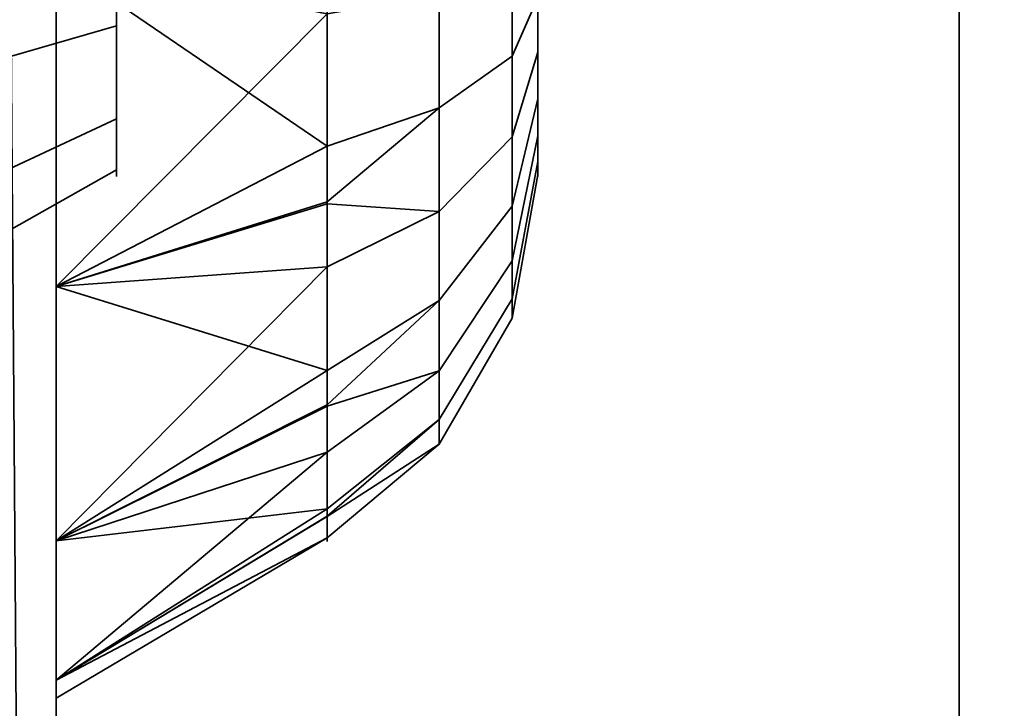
# Model space of a CAD drawing. Header units: millimetres. Extents: x -508 to 6708, y -110 to 248.
# Tile 1051 of 1056: x 2585.44 to 2587.08, y -8.98 to -7.84. Entities that reach past the tile are written whole.
import ezdxf

# ---------------------------------------------------------------- set-up
doc = ezdxf.new("R2010")
doc.units = ezdxf.units.MM
doc.layers.add('151', color=7, linetype='Continuous', true_color=0xffffff)

# ---------------------------------------------------------------- blocks, each defined once
blk = doc.blocks.new('UG_SURFACE_305')
at = {"layer": '151', "color": 252, "linetype": 'Continuous', "lineweight": 35}
for points in [[(2585.5, 61.62, 2021.75), (2585.5, 61.62, -7.75), (2585.5, -22.22, -7.75), (2585.5, -22.22, 2021.75)], [(2586.9999, -22.22, 2020.2501), (2586.9999, 61.62, 2020.2501), (2585.5, 61.62, 2021.75), (2585.5, -22.22, 2021.75)], [(2585.5, -22.22, -7.75), (2585.5, 61.62, -7.75), (2586.9999, 61.62, -7.75), (2586.9999, -22.22, -7.75)], [(2586.9999, 61.62, 2020.2501), (2586.9999, -22.22, 2020.2501), (2586.9999, -22.22, -7.75), (2586.9999, 61.62, -7.75)]]:
    blk.add_3dface(points, dxfattribs=at)
blk = doc.blocks.new('UG_SURFACE_306')
at = {"layer": '151', "color": 252, "linetype": 'Continuous', "lineweight": 35}
for points in [[(2585.5, 61.62, 2021.75), (2585.5, 61.62, -7.75), (2585.5, -22.22, -7.75), (2585.5, -22.22, 2021.75)], [(2586.9999, -22.22, 2020.2501), (2586.9999, 61.62, 2020.2501), (2585.5, 61.62, 2021.75), (2585.5, -22.22, 2021.75)], [(2585.5, -22.22, -7.75), (2585.5, 61.62, -7.75), (2586.9999, 61.62, -7.75), (2586.9999, -22.22, -7.75)], [(2586.9999, 61.62, 2020.2501), (2586.9999, -22.22, 2020.2501), (2586.9999, -22.22, -7.75), (2586.9999, 61.62, -7.75)]]:
    blk.add_3dface(points, dxfattribs=at)
blk = doc.blocks.new('UG_SURFACE_307')
at = {"layer": '151', "color": 252, "linetype": 'Continuous', "lineweight": 35}
for points in [[(2585.5, -22.22, 2021.75), (3414.5, -22.22, 2021.75), (3414.5, 61.62, 2021.75), (2585.5, 61.62, 2021.75)], [(2585.5, -22.22, 2021.75), (2585.5, 61.62, 2021.75), (2586.9999, 61.62, 2020.2501), (2586.9999, -22.22, 2020.2501)], [(2586.9999, -22.22, 2020.2501), (2586.9999, 61.62, 2020.2501), (3413.0001, 61.62, 2020.2501), (3413.0001, -22.22, 2020.2501)], [(2532.0001, -5.3, 2075.2499), (2532.0001, -22.22, 2075.2499), (3467.9999, -22.22, 2075.2499), (3467.9999, -5.3, 2075.2499)], [(2533.5, -5.3, 2073.75), (3466.5, -5.3, 2073.75), (3466.5, -22.22, 2073.75), (2533.5, -22.22, 2073.75)]]:
    blk.add_3dface(points, dxfattribs=at)
blk = doc.blocks.new('UG_SURFACE_318')
at = {"layer": '151', "color": 252, "linetype": 'Continuous', "lineweight": 35}
for points in [[(2584.8, -18.0201, 979.25), (2584.8, 2.4, 979.25), (2585.5, 2.4, 979.25), (2585.5, -18.0201, 979.25)], [(2585.5, -7.1779, 982.9508), (2585.5, -7.7428, 982.8914), (2585.5, -18.0201, 979.25), (2585.5, 2.4, 979.25)], [(2585.3548, 1.6119, 1163.3717), (2585.5, 2.341, 1163.6859), (2585.5, -18.0201, 1171.3412)], [(2585.5, -18.0201, 997.1588), (2585.5, 2.341, 1004.814), (2585.3548, 1.6119, 1005.1283)], [(2585.5, -18.0201, 1171.3412), (2585.5, 2.341, 1163.6859), (2585.5, 1, 1164.25)], [(2585.5, -5.283, 993.933), (2585.5, -4.7428, 994.1086), (2585.5, 2.341, 1004.814), (2585.5, -18.0201, 997.1588)], [(2585.5, -18.0201, 1171.3412), (2585.3863, -18.2146, 1170.8238), (2585.3548, 1.6119, 1163.3717)], [(2585.3548, 1.6119, 1005.1283), (2585.3863, -18.2146, 997.6762), (2585.5, -18.0201, 997.1588)], [(2585.5, -18.0201, 1189.25), (2585.5, 1, 1164.25), (2585.5, -5.7051, 1174.947)], [(2585.5, 1, 1164.25), (2585.5, -18.0201, 1189.25), (2585.5, -18.0201, 1171.3412)], [(2585.5, -18.0201, 1189.25), (2585.5, -1, 1189.25), (2584.8, -1, 1189.25), (2584.8, -18.0201, 1189.25)], [(2585.5, -1, 1189.25), (2585.5, -18.0201, 1189.25), (2585.5, -7.7428, 1185.6085), (2585.5, -7.1779, 1185.5491)], [(2585.5, -8.7051, 985.0529), (2585.5, -3.686, 991.7349), (2585.5, -4.1779, 991.4508)], [(2585.5, -3.686, 991.7349), (2585.5, -8.7051, 985.0529), (2585.5, -8.283, 985.433)], [(2585.5, -8.283, 985.433), (2585.5, -7.7428, 985.6085), (2585.5, -3.686, 991.7349)], [(2585.5, -4.1779, 991.4508), (2585.5, -4.7428, 991.3915), (2585.5, -8.7051, 985.0529)], [(2585.5, -8.7051, 985.0529), (2585.5, -4.7428, 991.3915), (2585.5, -5.283, 991.567)], [(2585.5, -7.7428, 1182.8915), (2585.5, -8.283, 1183.067), (2585.5, -5.283, 1176.9331)], [(2585.5, -5.7051, 1176.5529), (2585.5, -5.283, 1176.9331), (2585.5, -8.283, 1183.067)], [(2585.5, -18.0201, 997.1588), (2585.5, -5.7051, 993.5529), (2585.5, -5.283, 993.933)], [(2585.5, -8.7051, 985.0529), (2585.5, -5.283, 991.567), (2585.5, -5.7051, 991.9471), (2585.5, -18.0201, 979.25)], [(2585.5, -18.0201, 1189.25), (2585.5, -5.7051, 1174.947), (2585.5, -5.9362, 1175.4659)], [(2585.5, -5.9362, 1176.034), (2585.5, -5.7051, 1176.5529), (2585.5, -8.283, 1183.067)], [(2585.5, -18.0201, 979.25), (2585.5, -5.7051, 991.9471), (2585.5, -5.9362, 992.466)], [(2585.5, -5.9362, 993.034), (2585.5, -5.7051, 993.5529), (2585.5, -18.0201, 997.1588)], [(2585.5, -8.283, 1183.067), (2585.5, -5.9362, 1175.4659), (2585.5, -5.966, 1175.75)], [(2585.5, -5.9362, 1175.4659), (2585.5, -8.283, 1183.067), (2585.5, -8.7051, 1183.4471), (2585.5, -18.0201, 1189.25)], [(2585.5, -5.966, 1175.75), (2585.5, -5.9362, 1176.034), (2585.5, -8.283, 1183.067)], [(2585.5, -18.0201, 997.1588), (2585.5, -18.0201, 979.25), (2585.5, -5.9362, 992.466), (2585.5, -5.966, 992.75)], [(2585.5, -5.966, 992.75), (2585.5, -5.9362, 993.034), (2585.5, -18.0201, 997.1588)], [(2585.5999, -7.85, 984.683), (2585.5999, -7.6523, 984.7473), (2585.5999, -7.4455, 984.7255), (2585.5999, -7.6, 984.25)], [(2585.5999, -7.85, 1184.683), (2585.5999, -7.6523, 1184.7472), (2585.5999, -7.4455, 1184.7255), (2585.5999, -7.6, 1184.25)], [(2585.5999, -7.6523, 983.7527), (2585.5999, -7.85, 983.817), (2585.5999, -8.0045, 983.9561), (2585.5999, -7.6, 984.25)], [(2585.5999, -8.0045, 983.9561), (2585.5999, -8.0891, 984.1461), (2585.5999, -8.0891, 984.354), (2585.5999, -7.6, 984.25)], [(2585.5999, -8.0891, 984.354), (2585.5999, -8.0045, 984.5439), (2585.5999, -7.85, 984.683), (2585.5999, -7.6, 984.25)], [(2585.5999, -7.6523, 1183.7528), (2585.5999, -7.85, 1183.817), (2585.5999, -8.0045, 1183.9561), (2585.5999, -7.6, 1184.25)], [(2585.5999, -8.0045, 1183.9561), (2585.5999, -8.0891, 1184.146), (2585.5999, -8.0891, 1184.3539), (2585.5999, -7.6, 1184.25)], [(2585.5999, -8.0891, 1184.3539), (2585.5999, -8.0045, 1184.5438), (2585.5999, -7.85, 1184.683), (2585.5999, -7.6, 1184.25)], [(2586.1363, -7.6, 1183.3), (2586.1363, -7.9864, 1183.3822), (2585.9499, -8.0499, 1183.2395), (2585.9499, -7.7119, 1183.1676)], [(2586.1363, -7.6, 983.3), (2586.1363, -7.9864, 983.3822), (2585.9499, -8.0499, 983.2394), (2585.9499, -7.7119, 983.1676)], [(2586.2577, -7.6, 1183.5105), (2586.2577, -7.9007, 1183.5746), (2586.1363, -7.9864, 1183.3822), (2586.1363, -7.6, 1183.3)], [(2586.2577, -7.6, 983.5106), (2586.2577, -7.9007, 983.5745), (2586.1363, -7.9864, 983.3822), (2586.1363, -7.6, 983.3)], [(2586.2999, -7.6, 1183.75), (2586.2999, -7.8034, 1183.7932), (2586.2577, -7.9007, 1183.5746), (2586.2577, -7.6, 1183.5105)], [(2586.2999, -7.6, 983.75), (2586.2999, -7.8034, 983.7932), (2586.2577, -7.9007, 983.5745), (2586.2577, -7.6, 983.5106)], [(2586.2999, -7.704, 1184.7391), (2586.2999, -7.8939, 1184.6545), (2586.2999, -8.033, 1184.5), (2586.2999, -7.6, 1184.25)], [(2586.2999, -8.033, 1184.5), (2586.2999, -8.0973, 1184.3022), (2586.2999, -8.0755, 1184.0955), (2586.2999, -7.6, 1184.25)], [(2586.2999, -8.0755, 1184.0955), (2586.2999, -7.9716, 1183.9154), (2586.2999, -7.8034, 1183.7932), (2586.2999, -7.6, 1184.25)], [(2586.2999, -7.704, 984.7391), (2586.2999, -7.8939, 984.6545), (2586.2999, -8.033, 984.5), (2586.2999, -7.6, 984.25)], [(2586.2999, -8.033, 984.5), (2586.2999, -8.0973, 984.3023), (2586.2999, -8.0755, 984.0955), (2586.2999, -7.6, 984.25)], [(2586.2999, -8.0755, 984.0955), (2586.2999, -7.9716, 983.9154), (2586.2999, -7.8034, 983.7932), (2586.2999, -7.6, 984.25)], [(2585.5999, -7.6523, 984.7473), (2585.5999, -7.85, 984.683), (2584.8, -8.0809, 985.083), (2584.8, -7.7005, 985.2066)], [(2585.5999, -7.85, 983.817), (2585.5999, -7.6523, 983.7527), (2584.8, -7.7005, 983.2934), (2584.8, -8.0809, 983.417)], [(2585.5999, -7.6523, 1184.7472), (2585.5999, -7.85, 1184.683), (2584.8, -8.0809, 1185.083), (2584.8, -7.7005, 1185.2067)], [(2585.5999, -7.85, 1183.817), (2585.5999, -7.6523, 1183.7528), (2584.8, -7.7005, 1183.2933), (2584.8, -8.0809, 1183.417)], [(2586.2999, -7.8939, 1184.6545), (2586.2999, -7.704, 1184.7391), (2586.2577, -7.7537, 1184.9732), (2586.2577, -8.0346, 1184.8482)], [(2586.2999, -7.8939, 984.6545), (2586.2999, -7.704, 984.7391), (2586.2577, -7.7537, 984.9733), (2586.2577, -8.0346, 984.8482)], [(2585.5, -7.7428, 1182.8915), (2585.9499, -7.7119, 1183.1676), (2585.9499, -8.0499, 1183.2395)], [(2585.5, -7.7428, 982.8914), (2585.9499, -7.7119, 983.1676), (2585.9499, -8.0499, 983.2394)], [(2585.5, -18.0201, 1189.25), (2585.5, -8.283, 1185.433), (2585.5, -7.7428, 1185.6085)], [(2585.5, -18.0201, 979.25), (2585.5, -7.7428, 982.8914), (2585.5, -8.283, 983.067)], [(2585.9499, -8.0499, 1183.2395), (2585.5, -8.283, 1183.067), (2585.5, -7.7428, 1182.8915)], [(2585.9499, -7.83, 1185.3321), (2585.5, -7.7428, 1185.6085), (2585.5, -8.283, 1185.433)], [(2585.9499, -8.0499, 983.2394), (2585.5, -8.283, 983.067), (2585.5, -7.7428, 982.8914)], [(2585.9499, -7.83, 985.3321), (2585.5, -7.7428, 985.6085), (2585.5, -8.283, 985.433)], [(2586.2577, -8.0346, 1184.8482), (2586.2577, -7.7537, 1184.9732), (2586.1363, -7.7975, 1185.1792), (2586.1363, -8.1584, 1185.0185)], [(2586.2577, -8.0346, 984.8482), (2586.2577, -7.7537, 984.9733), (2586.1363, -7.7975, 985.1792), (2586.1363, -8.1584, 985.0186)], [(2586.1363, -8.1584, 1185.0185), (2586.1363, -7.7975, 1185.1792), (2585.9499, -7.83, 1185.3321), (2585.9499, -8.1457, 1185.1915)], [(2586.1363, -8.1584, 985.0186), (2586.1363, -7.7975, 985.1792), (2585.9499, -7.83, 985.3321), (2585.9499, -8.1457, 985.1915)], [(2586.2999, -7.8034, 1183.7932), (2586.2999, -7.9716, 1183.9154), (2586.2577, -8.1495, 1183.7553), (2586.2577, -7.9007, 1183.5746)], [(2586.2999, -7.8034, 983.7932), (2586.2999, -7.9716, 983.9154), (2586.2577, -8.1495, 983.7552), (2586.2577, -7.9007, 983.5745)], [(2585.5, -8.283, 1185.433), (2585.9499, -8.1457, 1185.1915), (2585.9499, -7.83, 1185.3321)], [(2585.5, -8.283, 985.433), (2585.9499, -8.1457, 985.1915), (2585.9499, -7.83, 985.3321)], [(2585.5999, -7.85, 984.683), (2585.5999, -8.0045, 984.5439), (2584.8, -8.3782, 984.8154), (2584.8, -8.0809, 985.083)], [(2585.5999, -8.0045, 983.9561), (2585.5999, -7.85, 983.817), (2584.8, -8.0809, 983.417), (2584.8, -8.3782, 983.6846)], [(2585.5999, -7.85, 1184.683), (2585.5999, -8.0045, 1184.5438), (2584.8, -8.3782, 1184.8154), (2584.8, -8.0809, 1185.083)], [(2585.5999, -8.0045, 1183.9561), (2585.5999, -7.85, 1183.817), (2584.8, -8.0809, 1183.417), (2584.8, -8.3782, 1183.6846)], [(2586.2577, -7.9007, 1183.5746), (2586.2577, -8.1495, 1183.7553), (2586.1363, -8.306, 1183.6144), (2586.1363, -7.9864, 1183.3822)], [(2586.2577, -7.9007, 983.5745), (2586.2577, -8.1495, 983.7552), (2586.1363, -8.306, 983.6144), (2586.1363, -7.9864, 983.3822)], [(2586.2999, -8.033, 1184.5), (2586.2999, -7.8939, 1184.6545), (2586.2577, -8.0346, 1184.8482), (2586.2577, -8.2404, 1184.6197)], [(2586.2999, -8.033, 984.5), (2586.2999, -7.8939, 984.6545), (2586.2577, -8.0346, 984.8482), (2586.2577, -8.2404, 984.6197)], [(2586.2999, -7.9716, 1183.9154), (2586.2999, -8.0755, 1184.0955), (2586.2577, -8.3032, 1184.0215), (2586.2577, -8.1495, 1183.7553)], [(2586.2999, -7.9716, 983.9154), (2586.2999, -8.0755, 984.0955), (2586.2577, -8.3032, 984.0215), (2586.2577, -8.1495, 983.7552)], [(2586.1363, -7.9864, 1183.3822), (2586.1363, -8.306, 1183.6144), (2585.9499, -8.4221, 1183.5098), (2585.9499, -8.1425, 1183.3067)], [(2585.9499, -8.1425, 1183.3067), (2585.9499, -8.0499, 1183.2395), (2586.1363, -7.9864, 1183.3822)], [(2586.1363, -7.9864, 983.3822), (2586.1363, -8.306, 983.6144), (2585.9499, -8.4221, 983.5098), (2585.9499, -8.1425, 983.3066)], [(2585.9499, -8.1425, 983.3066), (2585.9499, -8.0499, 983.2394), (2586.1363, -7.9864, 983.3822)], [(2585.5999, -8.0045, 984.5439), (2585.5999, -8.0891, 984.354), (2584.8, -8.5409, 984.45), (2584.8, -8.3782, 984.8154)], [(2585.5999, -8.0891, 984.1461), (2585.5999, -8.0045, 983.9561), (2584.8, -8.3782, 983.6846), (2584.8, -8.5409, 984.05)], [(2585.5999, -8.0045, 1184.5438), (2585.5999, -8.0891, 1184.3539), (2584.8, -8.5409, 1184.45), (2584.8, -8.3782, 1184.8154)], [(2585.5999, -8.0891, 1184.146), (2585.5999, -8.0045, 1183.9561), (2584.8, -8.3782, 1183.6846), (2584.8, -8.5409, 1184.05)], [(2586.2577, -8.2404, 1184.6197), (2586.2577, -8.0346, 1184.8482), (2586.1363, -8.1584, 1185.0185), (2586.1363, -8.4227, 1184.7249)], [(2586.2577, -8.2404, 984.6197), (2586.2577, -8.0346, 984.8482), (2586.1363, -8.1584, 985.0186), (2586.1363, -8.4227, 984.725)], [(2586.2999, -8.0973, 1184.3022), (2586.2999, -8.033, 1184.5), (2586.2577, -8.2404, 1184.6197), (2586.2577, -8.3354, 1184.3272)], [(2586.2999, -8.0973, 984.3023), (2586.2999, -8.033, 984.5), (2586.2577, -8.2404, 984.6197), (2586.2577, -8.3354, 984.3273)], [(2585.9499, -8.0499, 1183.2395), (2585.9499, -8.1425, 1183.3067), (2585.5, -8.283, 1183.067)], [(2585.9499, -8.0499, 983.2394), (2585.9499, -8.1425, 983.3066), (2585.5, -8.283, 983.067)], [(2586.2999, -8.0755, 1184.0955), (2586.2999, -8.0973, 1184.3022), (2586.2577, -8.3354, 1184.3272), (2586.2577, -8.3032, 1184.0215)], [(2586.2999, -8.0755, 984.0955), (2586.2999, -8.0973, 984.3023), (2586.2577, -8.3354, 984.3273), (2586.2577, -8.3032, 984.0215)], [(2585.5999, -8.0891, 984.354), (2585.5999, -8.0891, 984.1461), (2584.8, -8.5409, 984.05), (2584.8, -8.5409, 984.45)], [(2585.5999, -8.0891, 1184.3539), (2585.5999, -8.0891, 1184.146), (2584.8, -8.5409, 1184.05), (2584.8, -8.5409, 1184.45)], [(2585.5, -8.283, 1183.067), (2585.9499, -8.1425, 1183.3067), (2585.9499, -8.4221, 1183.5098)], [(2585.5, -8.283, 983.067), (2585.9499, -8.1425, 983.3066), (2585.9499, -8.4221, 983.5098)], [(2585.9499, -8.2502, 1185.1449), (2585.9499, -8.1457, 1185.1915), (2585.5, -8.283, 1185.433)], [(2585.9499, -8.2502, 985.145), (2585.9499, -8.1457, 985.1915), (2585.5, -8.283, 985.433)], [(2585.9499, -8.1457, 1185.1915), (2585.9499, -8.2502, 1185.1449), (2586.1363, -8.1584, 1185.0185)], [(2585.9499, -8.1457, 985.1915), (2585.9499, -8.2502, 985.145), (2586.1363, -8.1584, 985.0186)], [(2586.1363, -8.4227, 1184.7249), (2586.1363, -8.1584, 1185.0185), (2585.9499, -8.2502, 1185.1449), (2585.9499, -8.4815, 1184.8881)], [(2586.1363, -8.4227, 984.725), (2586.1363, -8.1584, 985.0186), (2585.9499, -8.2502, 985.145), (2585.9499, -8.4815, 984.8881)], [(2586.2577, -8.1495, 1183.7553), (2586.2577, -8.3032, 1184.0215), (2586.1363, -8.5035, 1183.9565), (2586.1363, -8.306, 1183.6144)], [(2586.2577, -8.1495, 983.7552), (2586.2577, -8.3032, 984.0215), (2586.1363, -8.5035, 983.9565), (2586.1363, -8.306, 983.6144)], [(2586.2577, -8.3354, 1184.3272), (2586.2577, -8.2404, 1184.6197), (2586.1363, -8.4227, 1184.7249), (2586.1363, -8.5447, 1184.3493)], [(2586.2577, -8.3354, 984.3273), (2586.2577, -8.2404, 984.6197), (2586.1363, -8.4227, 984.725), (2586.1363, -8.5447, 984.3493)], [(2585.5, -8.7051, 1185.0529), (2585.9499, -8.4815, 1184.8881), (2585.9499, -8.2502, 1185.1449)], [(2585.9499, -8.2502, 1185.1449), (2585.5, -8.283, 1185.433), (2585.5, -8.7051, 1185.0529)], [(2585.5, -8.7051, 985.0529), (2585.9499, -8.4815, 984.8881), (2585.9499, -8.2502, 985.145)], [(2585.9499, -8.2502, 985.145), (2585.5, -8.283, 985.433), (2585.5, -8.7051, 985.0529)], [(2585.5, -8.7051, 1185.0529), (2585.5, -8.283, 1185.433), (2585.5, -18.0201, 1189.25)], [(2585.5, -8.283, 983.067), (2585.5, -8.7051, 983.4471), (2585.5, -18.0201, 979.25)], [(2585.9499, -8.4221, 1183.5098), (2585.5, -8.7051, 1183.4471), (2585.5, -8.283, 1183.067)], [(2585.9499, -8.4221, 983.5098), (2585.5, -8.7051, 983.4471), (2585.5, -8.283, 983.067)], [(2586.1363, -8.306, 1183.6144), (2586.1363, -8.5035, 1183.9565), (2585.9499, -8.6521, 1183.9081), (2585.9499, -8.4793, 1183.6089)], [(2585.9499, -8.4793, 1183.6089), (2585.9499, -8.4221, 1183.5098), (2586.1363, -8.306, 1183.6144)], [(2586.1363, -8.306, 983.6144), (2586.1363, -8.5035, 983.9565), (2585.9499, -8.6521, 983.9082), (2585.9499, -8.4793, 983.6088)], [(2585.9499, -8.4793, 983.6088), (2585.9499, -8.4221, 983.5098), (2586.1363, -8.306, 983.6144)], [(2586.2577, -8.3032, 1184.0215), (2586.2577, -8.3354, 1184.3272), (2586.1363, -8.5447, 1184.3493), (2586.1363, -8.5035, 1183.9565)], [(2586.2577, -8.3032, 984.0215), (2586.2577, -8.3354, 984.3273), (2586.1363, -8.5447, 984.3493), (2586.1363, -8.5035, 983.9565)], [(2585.9499, -8.4221, 1183.5098), (2585.9499, -8.4793, 1183.6089), (2585.5, -8.7051, 1183.4471)], [(2585.9499, -8.4221, 983.5098), (2585.9499, -8.4793, 983.6088), (2585.5, -8.7051, 983.4471)], [(2586.1363, -8.5447, 1184.3493), (2586.1363, -8.4227, 1184.7249), (2585.9499, -8.558, 1184.8031), (2585.9499, -8.6648, 1184.4743)], [(2585.9499, -8.4815, 1184.8881), (2585.9499, -8.558, 1184.8031), (2586.1363, -8.4227, 1184.7249)], [(2586.1363, -8.5447, 984.3493), (2586.1363, -8.4227, 984.725), (2585.9499, -8.558, 984.8031), (2585.9499, -8.6648, 984.4744)], [(2585.9499, -8.4815, 984.8881), (2585.9499, -8.558, 984.8031), (2586.1363, -8.4227, 984.725)], [(2585.5, -8.7051, 1183.4471), (2585.9499, -8.4793, 1183.6089), (2585.9499, -8.6521, 1183.9081)], [(2585.5, -8.7051, 983.4471), (2585.9499, -8.4793, 983.6088), (2585.9499, -8.6521, 983.9082)], [(2585.9499, -8.558, 1184.8031), (2585.9499, -8.4815, 1184.8881), (2585.5, -8.7051, 1185.0529)], [(2585.9499, -8.558, 984.8031), (2585.9499, -8.4815, 984.8881), (2585.5, -8.7051, 985.0529)], [(2586.1363, -8.5035, 1183.9565), (2586.1363, -8.5447, 1184.3493), (2585.9499, -8.7002, 1184.3656), (2585.9499, -8.664, 1184.0219)], [(2585.9499, -8.664, 1184.0219), (2585.9499, -8.6521, 1183.9081), (2586.1363, -8.5035, 1183.9565)], [(2586.1363, -8.5035, 983.9565), (2586.1363, -8.5447, 984.3493), (2585.9499, -8.7002, 984.3656), (2585.9499, -8.664, 984.0219)], [(2585.9499, -8.664, 984.0219), (2585.9499, -8.6521, 983.9082), (2586.1363, -8.5035, 983.9565)], [(2585.9499, -8.6648, 1184.4743), (2585.9499, -8.7002, 1184.3656), (2586.1363, -8.5447, 1184.3493)], [(2585.9499, -8.6648, 984.4744), (2585.9499, -8.7002, 984.3656), (2586.1363, -8.5447, 984.3493)], [(2585.5, -8.9362, 1184.534), (2585.9499, -8.6648, 1184.4743), (2585.9499, -8.558, 1184.8031)], [(2585.9499, -8.558, 1184.8031), (2585.5, -8.7051, 1185.0529), (2585.5, -8.9362, 1184.534)], [(2585.5, -8.9362, 984.534), (2585.9499, -8.6648, 984.4744), (2585.9499, -8.558, 984.8031)], [(2585.9499, -8.558, 984.8031), (2585.5, -8.7051, 985.0529), (2585.5, -8.9362, 984.534)], [(2585.9499, -8.6521, 1183.9081), (2585.5, -8.9362, 1183.966), (2585.5, -8.7051, 1183.4471)], [(2585.9499, -8.6521, 1183.9081), (2585.9499, -8.664, 1184.0219), (2585.5, -8.9362, 1183.966)], [(2585.9499, -8.6521, 983.9082), (2585.5, -8.9362, 983.966), (2585.5, -8.7051, 983.4471)], [(2585.9499, -8.6521, 983.9082), (2585.9499, -8.664, 984.0219), (2585.5, -8.9362, 983.966)], [(2585.5, -8.966, 1184.25), (2585.5, -8.9362, 1183.966), (2585.9499, -8.664, 1184.0219), (2585.9499, -8.7002, 1184.3656)], [(2585.5, -8.966, 984.25), (2585.5, -8.9362, 983.966), (2585.9499, -8.664, 984.0219), (2585.9499, -8.7002, 984.3656)], [(2585.9499, -8.7002, 1184.3656), (2585.9499, -8.6648, 1184.4743), (2585.5, -8.9362, 1184.534)], [(2585.9499, -8.7002, 984.3656), (2585.9499, -8.6648, 984.4744), (2585.5, -8.9362, 984.534)], [(2585.9499, -8.7002, 1184.3656), (2585.5, -8.9362, 1184.534), (2585.5, -8.966, 1184.25)], [(2585.9499, -8.7002, 984.3656), (2585.5, -8.9362, 984.534), (2585.5, -8.966, 984.25)], [(2585.5, -18.0201, 979.25), (2585.5, -8.9362, 984.534), (2585.5, -8.7051, 985.0529)], [(2585.5, -18.0201, 1189.25), (2585.5, -8.7051, 1183.4471), (2585.5, -8.9362, 1183.966)], [(2585.5, -18.0201, 979.25), (2585.5, -8.7051, 983.4471), (2585.5, -8.9362, 983.966)], [(2585.5, -8.9362, 1184.534), (2585.5, -8.7051, 1185.0529), (2585.5, -18.0201, 1189.25)], [(2585.5, -18.0201, 1189.25), (2585.5, -8.9362, 1183.966), (2585.5, -8.966, 1184.25)], [(2585.5, -18.0201, 979.25), (2585.5, -8.9362, 983.966), (2585.5, -8.966, 984.25)], [(2585.5, -8.966, 1184.25), (2585.5, -8.9362, 1184.534), (2585.5, -18.0201, 1189.25)], [(2585.5, -8.966, 984.25), (2585.5, -8.9362, 984.534), (2585.5, -18.0201, 979.25)]]:
    blk.add_3dface(points, dxfattribs=at)
blk = doc.blocks.new('UG_SURFACE_342')
at = {"layer": '151', "color": 252, "linetype": 'Continuous', "lineweight": 35}
for points in [[(2584.8, -18.0201, 979.25), (2584.8, 2.4, 979.25), (2585.5, 2.4, 979.25), (2585.5, -18.0201, 979.25)], [(2585.5, -7.1779, 982.9508), (2585.5, -7.7428, 982.8914), (2585.5, -18.0201, 979.25), (2585.5, 2.4, 979.25)], [(2585.3548, 1.6119, 1163.3717), (2585.5, 2.341, 1163.6859), (2585.5, -18.0201, 1171.3412)], [(2585.5, -18.0201, 997.1588), (2585.5, 2.341, 1004.814), (2585.3548, 1.6119, 1005.1283)], [(2585.5, -18.0201, 1171.3412), (2585.5, 2.341, 1163.6859), (2585.5, 1, 1164.25)], [(2585.5, -5.283, 993.933), (2585.5, -4.7428, 994.1086), (2585.5, 2.341, 1004.814), (2585.5, -18.0201, 997.1588)], [(2585.5, -18.0201, 1171.3412), (2585.3863, -18.2146, 1170.8238), (2585.3548, 1.6119, 1163.3717)], [(2585.3548, 1.6119, 1005.1283), (2585.3863, -18.2146, 997.6762), (2585.5, -18.0201, 997.1588)], [(2585.5, -18.0201, 1189.25), (2585.5, 1, 1164.25), (2585.5, -5.7051, 1174.947)], [(2585.5, 1, 1164.25), (2585.5, -18.0201, 1189.25), (2585.5, -18.0201, 1171.3412)], [(2585.5, -18.0201, 1189.25), (2585.5, -1, 1189.25), (2584.8, -1, 1189.25), (2584.8, -18.0201, 1189.25)], [(2585.5, -1, 1189.25), (2585.5, -18.0201, 1189.25), (2585.5, -7.7428, 1185.6085), (2585.5, -7.1779, 1185.5491)], [(2585.5, -8.7051, 985.0529), (2585.5, -3.686, 991.7349), (2585.5, -4.1779, 991.4508)], [(2585.5, -3.686, 991.7349), (2585.5, -8.7051, 985.0529), (2585.5, -8.283, 985.433)], [(2585.5, -8.283, 985.433), (2585.5, -7.7428, 985.6085), (2585.5, -3.686, 991.7349)], [(2585.5, -4.1779, 991.4508), (2585.5, -4.7428, 991.3915), (2585.5, -8.7051, 985.0529)], [(2585.5, -8.7051, 985.0529), (2585.5, -4.7428, 991.3915), (2585.5, -5.283, 991.567)], [(2585.5, -7.7428, 1182.8915), (2585.5, -8.283, 1183.067), (2585.5, -5.283, 1176.9331)], [(2585.5, -5.7051, 1176.5529), (2585.5, -5.283, 1176.9331), (2585.5, -8.283, 1183.067)], [(2585.5, -18.0201, 997.1588), (2585.5, -5.7051, 993.5529), (2585.5, -5.283, 993.933)], [(2585.5, -8.7051, 985.0529), (2585.5, -5.283, 991.567), (2585.5, -5.7051, 991.9471), (2585.5, -18.0201, 979.25)], [(2585.5, -18.0201, 1189.25), (2585.5, -5.7051, 1174.947), (2585.5, -5.9362, 1175.4659)], [(2585.5, -5.9362, 1176.034), (2585.5, -5.7051, 1176.5529), (2585.5, -8.283, 1183.067)], [(2585.5, -18.0201, 979.25), (2585.5, -5.7051, 991.9471), (2585.5, -5.9362, 992.466)], [(2585.5, -5.9362, 993.034), (2585.5, -5.7051, 993.5529), (2585.5, -18.0201, 997.1588)], [(2585.5, -8.283, 1183.067), (2585.5, -5.9362, 1175.4659), (2585.5, -5.966, 1175.75)], [(2585.5, -5.9362, 1175.4659), (2585.5, -8.283, 1183.067), (2585.5, -8.7051, 1183.4471), (2585.5, -18.0201, 1189.25)], [(2585.5, -5.966, 1175.75), (2585.5, -5.9362, 1176.034), (2585.5, -8.283, 1183.067)], [(2585.5, -18.0201, 997.1588), (2585.5, -18.0201, 979.25), (2585.5, -5.9362, 992.466), (2585.5, -5.966, 992.75)], [(2585.5, -5.966, 992.75), (2585.5, -5.9362, 993.034), (2585.5, -18.0201, 997.1588)], [(2585.5999, -7.85, 984.683), (2585.5999, -7.6523, 984.7473), (2585.5999, -7.4455, 984.7255), (2585.5999, -7.6, 984.25)], [(2585.5999, -7.85, 1184.683), (2585.5999, -7.6523, 1184.7472), (2585.5999, -7.4455, 1184.7255), (2585.5999, -7.6, 1184.25)], [(2585.5999, -7.6523, 983.7527), (2585.5999, -7.85, 983.817), (2585.5999, -8.0045, 983.9561), (2585.5999, -7.6, 984.25)], [(2585.5999, -8.0045, 983.9561), (2585.5999, -8.0891, 984.1461), (2585.5999, -8.0891, 984.354), (2585.5999, -7.6, 984.25)], [(2585.5999, -8.0891, 984.354), (2585.5999, -8.0045, 984.5439), (2585.5999, -7.85, 984.683), (2585.5999, -7.6, 984.25)], [(2585.5999, -7.6523, 1183.7528), (2585.5999, -7.85, 1183.817), (2585.5999, -8.0045, 1183.9561), (2585.5999, -7.6, 1184.25)], [(2585.5999, -8.0045, 1183.9561), (2585.5999, -8.0891, 1184.146), (2585.5999, -8.0891, 1184.3539), (2585.5999, -7.6, 1184.25)], [(2585.5999, -8.0891, 1184.3539), (2585.5999, -8.0045, 1184.5438), (2585.5999, -7.85, 1184.683), (2585.5999, -7.6, 1184.25)], [(2586.1363, -7.6, 1183.3), (2586.1363, -7.9864, 1183.3822), (2585.9499, -8.0499, 1183.2395), (2585.9499, -7.7119, 1183.1676)], [(2586.1363, -7.6, 983.3), (2586.1363, -7.9864, 983.3822), (2585.9499, -8.0499, 983.2394), (2585.9499, -7.7119, 983.1676)], [(2586.2577, -7.6, 1183.5105), (2586.2577, -7.9007, 1183.5746), (2586.1363, -7.9864, 1183.3822), (2586.1363, -7.6, 1183.3)], [(2586.2577, -7.6, 983.5106), (2586.2577, -7.9007, 983.5745), (2586.1363, -7.9864, 983.3822), (2586.1363, -7.6, 983.3)], [(2586.2999, -7.6, 1183.75), (2586.2999, -7.8034, 1183.7932), (2586.2577, -7.9007, 1183.5746), (2586.2577, -7.6, 1183.5105)], [(2586.2999, -7.6, 983.75), (2586.2999, -7.8034, 983.7932), (2586.2577, -7.9007, 983.5745), (2586.2577, -7.6, 983.5106)], [(2586.2999, -7.704, 1184.7391), (2586.2999, -7.8939, 1184.6545), (2586.2999, -8.033, 1184.5), (2586.2999, -7.6, 1184.25)], [(2586.2999, -8.033, 1184.5), (2586.2999, -8.0973, 1184.3022), (2586.2999, -8.0755, 1184.0955), (2586.2999, -7.6, 1184.25)], [(2586.2999, -8.0755, 1184.0955), (2586.2999, -7.9716, 1183.9154), (2586.2999, -7.8034, 1183.7932), (2586.2999, -7.6, 1184.25)], [(2586.2999, -7.704, 984.7391), (2586.2999, -7.8939, 984.6545), (2586.2999, -8.033, 984.5), (2586.2999, -7.6, 984.25)], [(2586.2999, -8.033, 984.5), (2586.2999, -8.0973, 984.3023), (2586.2999, -8.0755, 984.0955), (2586.2999, -7.6, 984.25)], [(2586.2999, -8.0755, 984.0955), (2586.2999, -7.9716, 983.9154), (2586.2999, -7.8034, 983.7932), (2586.2999, -7.6, 984.25)], [(2585.5999, -7.6523, 984.7473), (2585.5999, -7.85, 984.683), (2584.8, -8.0809, 985.083), (2584.8, -7.7005, 985.2066)], [(2585.5999, -7.85, 983.817), (2585.5999, -7.6523, 983.7527), (2584.8, -7.7005, 983.2934), (2584.8, -8.0809, 983.417)], [(2585.5999, -7.6523, 1184.7472), (2585.5999, -7.85, 1184.683), (2584.8, -8.0809, 1185.083), (2584.8, -7.7005, 1185.2067)], [(2585.5999, -7.85, 1183.817), (2585.5999, -7.6523, 1183.7528), (2584.8, -7.7005, 1183.2933), (2584.8, -8.0809, 1183.417)], [(2586.2999, -7.8939, 1184.6545), (2586.2999, -7.704, 1184.7391), (2586.2577, -7.7537, 1184.9732), (2586.2577, -8.0346, 1184.8482)], [(2586.2999, -7.8939, 984.6545), (2586.2999, -7.704, 984.7391), (2586.2577, -7.7537, 984.9733), (2586.2577, -8.0346, 984.8482)], [(2585.5, -7.7428, 1182.8915), (2585.9499, -7.7119, 1183.1676), (2585.9499, -8.0499, 1183.2395)], [(2585.5, -7.7428, 982.8914), (2585.9499, -7.7119, 983.1676), (2585.9499, -8.0499, 983.2394)], [(2585.5, -18.0201, 1189.25), (2585.5, -8.283, 1185.433), (2585.5, -7.7428, 1185.6085)], [(2585.5, -18.0201, 979.25), (2585.5, -7.7428, 982.8914), (2585.5, -8.283, 983.067)], [(2585.9499, -8.0499, 1183.2395), (2585.5, -8.283, 1183.067), (2585.5, -7.7428, 1182.8915)], [(2585.9499, -7.83, 1185.3321), (2585.5, -7.7428, 1185.6085), (2585.5, -8.283, 1185.433)], [(2585.9499, -8.0499, 983.2394), (2585.5, -8.283, 983.067), (2585.5, -7.7428, 982.8914)], [(2585.9499, -7.83, 985.3321), (2585.5, -7.7428, 985.6085), (2585.5, -8.283, 985.433)], [(2586.2577, -8.0346, 1184.8482), (2586.2577, -7.7537, 1184.9732), (2586.1363, -7.7975, 1185.1792), (2586.1363, -8.1584, 1185.0185)], [(2586.2577, -8.0346, 984.8482), (2586.2577, -7.7537, 984.9733), (2586.1363, -7.7975, 985.1792), (2586.1363, -8.1584, 985.0186)], [(2586.1363, -8.1584, 1185.0185), (2586.1363, -7.7975, 1185.1792), (2585.9499, -7.83, 1185.3321), (2585.9499, -8.1457, 1185.1915)], [(2586.1363, -8.1584, 985.0186), (2586.1363, -7.7975, 985.1792), (2585.9499, -7.83, 985.3321), (2585.9499, -8.1457, 985.1915)], [(2586.2999, -7.8034, 1183.7932), (2586.2999, -7.9716, 1183.9154), (2586.2577, -8.1495, 1183.7553), (2586.2577, -7.9007, 1183.5746)], [(2586.2999, -7.8034, 983.7932), (2586.2999, -7.9716, 983.9154), (2586.2577, -8.1495, 983.7552), (2586.2577, -7.9007, 983.5745)], [(2585.5, -8.283, 1185.433), (2585.9499, -8.1457, 1185.1915), (2585.9499, -7.83, 1185.3321)], [(2585.5, -8.283, 985.433), (2585.9499, -8.1457, 985.1915), (2585.9499, -7.83, 985.3321)], [(2585.5999, -7.85, 984.683), (2585.5999, -8.0045, 984.5439), (2584.8, -8.3782, 984.8154), (2584.8, -8.0809, 985.083)], [(2585.5999, -8.0045, 983.9561), (2585.5999, -7.85, 983.817), (2584.8, -8.0809, 983.417), (2584.8, -8.3782, 983.6846)], [(2585.5999, -7.85, 1184.683), (2585.5999, -8.0045, 1184.5438), (2584.8, -8.3782, 1184.8154), (2584.8, -8.0809, 1185.083)], [(2585.5999, -8.0045, 1183.9561), (2585.5999, -7.85, 1183.817), (2584.8, -8.0809, 1183.417), (2584.8, -8.3782, 1183.6846)], [(2586.2577, -7.9007, 1183.5746), (2586.2577, -8.1495, 1183.7553), (2586.1363, -8.306, 1183.6144), (2586.1363, -7.9864, 1183.3822)], [(2586.2577, -7.9007, 983.5745), (2586.2577, -8.1495, 983.7552), (2586.1363, -8.306, 983.6144), (2586.1363, -7.9864, 983.3822)], [(2586.2999, -8.033, 1184.5), (2586.2999, -7.8939, 1184.6545), (2586.2577, -8.0346, 1184.8482), (2586.2577, -8.2404, 1184.6197)], [(2586.2999, -8.033, 984.5), (2586.2999, -7.8939, 984.6545), (2586.2577, -8.0346, 984.8482), (2586.2577, -8.2404, 984.6197)], [(2586.2999, -7.9716, 1183.9154), (2586.2999, -8.0755, 1184.0955), (2586.2577, -8.3032, 1184.0215), (2586.2577, -8.1495, 1183.7553)], [(2586.2999, -7.9716, 983.9154), (2586.2999, -8.0755, 984.0955), (2586.2577, -8.3032, 984.0215), (2586.2577, -8.1495, 983.7552)], [(2586.1363, -7.9864, 1183.3822), (2586.1363, -8.306, 1183.6144), (2585.9499, -8.4221, 1183.5098), (2585.9499, -8.1425, 1183.3067)], [(2585.9499, -8.1425, 1183.3067), (2585.9499, -8.0499, 1183.2395), (2586.1363, -7.9864, 1183.3822)], [(2586.1363, -7.9864, 983.3822), (2586.1363, -8.306, 983.6144), (2585.9499, -8.4221, 983.5098), (2585.9499, -8.1425, 983.3066)], [(2585.9499, -8.1425, 983.3066), (2585.9499, -8.0499, 983.2394), (2586.1363, -7.9864, 983.3822)], [(2585.5999, -8.0045, 984.5439), (2585.5999, -8.0891, 984.354), (2584.8, -8.5409, 984.45), (2584.8, -8.3782, 984.8154)], [(2585.5999, -8.0891, 984.1461), (2585.5999, -8.0045, 983.9561), (2584.8, -8.3782, 983.6846), (2584.8, -8.5409, 984.05)], [(2585.5999, -8.0045, 1184.5438), (2585.5999, -8.0891, 1184.3539), (2584.8, -8.5409, 1184.45), (2584.8, -8.3782, 1184.8154)], [(2585.5999, -8.0891, 1184.146), (2585.5999, -8.0045, 1183.9561), (2584.8, -8.3782, 1183.6846), (2584.8, -8.5409, 1184.05)], [(2586.2577, -8.2404, 1184.6197), (2586.2577, -8.0346, 1184.8482), (2586.1363, -8.1584, 1185.0185), (2586.1363, -8.4227, 1184.7249)], [(2586.2577, -8.2404, 984.6197), (2586.2577, -8.0346, 984.8482), (2586.1363, -8.1584, 985.0186), (2586.1363, -8.4227, 984.725)], [(2586.2999, -8.0973, 1184.3022), (2586.2999, -8.033, 1184.5), (2586.2577, -8.2404, 1184.6197), (2586.2577, -8.3354, 1184.3272)], [(2586.2999, -8.0973, 984.3023), (2586.2999, -8.033, 984.5), (2586.2577, -8.2404, 984.6197), (2586.2577, -8.3354, 984.3273)], [(2585.9499, -8.0499, 1183.2395), (2585.9499, -8.1425, 1183.3067), (2585.5, -8.283, 1183.067)], [(2585.9499, -8.0499, 983.2394), (2585.9499, -8.1425, 983.3066), (2585.5, -8.283, 983.067)], [(2586.2999, -8.0755, 1184.0955), (2586.2999, -8.0973, 1184.3022), (2586.2577, -8.3354, 1184.3272), (2586.2577, -8.3032, 1184.0215)], [(2586.2999, -8.0755, 984.0955), (2586.2999, -8.0973, 984.3023), (2586.2577, -8.3354, 984.3273), (2586.2577, -8.3032, 984.0215)], [(2585.5999, -8.0891, 984.354), (2585.5999, -8.0891, 984.1461), (2584.8, -8.5409, 984.05), (2584.8, -8.5409, 984.45)], [(2585.5999, -8.0891, 1184.3539), (2585.5999, -8.0891, 1184.146), (2584.8, -8.5409, 1184.05), (2584.8, -8.5409, 1184.45)], [(2585.5, -8.283, 1183.067), (2585.9499, -8.1425, 1183.3067), (2585.9499, -8.4221, 1183.5098)], [(2585.5, -8.283, 983.067), (2585.9499, -8.1425, 983.3066), (2585.9499, -8.4221, 983.5098)], [(2585.9499, -8.2502, 1185.1449), (2585.9499, -8.1457, 1185.1915), (2585.5, -8.283, 1185.433)], [(2585.9499, -8.2502, 985.145), (2585.9499, -8.1457, 985.1915), (2585.5, -8.283, 985.433)], [(2585.9499, -8.1457, 1185.1915), (2585.9499, -8.2502, 1185.1449), (2586.1363, -8.1584, 1185.0185)], [(2585.9499, -8.1457, 985.1915), (2585.9499, -8.2502, 985.145), (2586.1363, -8.1584, 985.0186)], [(2586.1363, -8.4227, 1184.7249), (2586.1363, -8.1584, 1185.0185), (2585.9499, -8.2502, 1185.1449), (2585.9499, -8.4815, 1184.8881)], [(2586.1363, -8.4227, 984.725), (2586.1363, -8.1584, 985.0186), (2585.9499, -8.2502, 985.145), (2585.9499, -8.4815, 984.8881)], [(2586.2577, -8.1495, 1183.7553), (2586.2577, -8.3032, 1184.0215), (2586.1363, -8.5035, 1183.9565), (2586.1363, -8.306, 1183.6144)], [(2586.2577, -8.1495, 983.7552), (2586.2577, -8.3032, 984.0215), (2586.1363, -8.5035, 983.9565), (2586.1363, -8.306, 983.6144)], [(2586.2577, -8.3354, 1184.3272), (2586.2577, -8.2404, 1184.6197), (2586.1363, -8.4227, 1184.7249), (2586.1363, -8.5447, 1184.3493)], [(2586.2577, -8.3354, 984.3273), (2586.2577, -8.2404, 984.6197), (2586.1363, -8.4227, 984.725), (2586.1363, -8.5447, 984.3493)], [(2585.5, -8.7051, 1185.0529), (2585.9499, -8.4815, 1184.8881), (2585.9499, -8.2502, 1185.1449)], [(2585.9499, -8.2502, 1185.1449), (2585.5, -8.283, 1185.433), (2585.5, -8.7051, 1185.0529)], [(2585.5, -8.7051, 985.0529), (2585.9499, -8.4815, 984.8881), (2585.9499, -8.2502, 985.145)], [(2585.9499, -8.2502, 985.145), (2585.5, -8.283, 985.433), (2585.5, -8.7051, 985.0529)], [(2585.5, -8.7051, 1185.0529), (2585.5, -8.283, 1185.433), (2585.5, -18.0201, 1189.25)], [(2585.5, -8.283, 983.067), (2585.5, -8.7051, 983.4471), (2585.5, -18.0201, 979.25)], [(2585.9499, -8.4221, 1183.5098), (2585.5, -8.7051, 1183.4471), (2585.5, -8.283, 1183.067)], [(2585.9499, -8.4221, 983.5098), (2585.5, -8.7051, 983.4471), (2585.5, -8.283, 983.067)], [(2586.1363, -8.306, 1183.6144), (2586.1363, -8.5035, 1183.9565), (2585.9499, -8.6521, 1183.9081), (2585.9499, -8.4793, 1183.6089)], [(2585.9499, -8.4793, 1183.6089), (2585.9499, -8.4221, 1183.5098), (2586.1363, -8.306, 1183.6144)], [(2586.1363, -8.306, 983.6144), (2586.1363, -8.5035, 983.9565), (2585.9499, -8.6521, 983.9082), (2585.9499, -8.4793, 983.6088)], [(2585.9499, -8.4793, 983.6088), (2585.9499, -8.4221, 983.5098), (2586.1363, -8.306, 983.6144)], [(2586.2577, -8.3032, 1184.0215), (2586.2577, -8.3354, 1184.3272), (2586.1363, -8.5447, 1184.3493), (2586.1363, -8.5035, 1183.9565)], [(2586.2577, -8.3032, 984.0215), (2586.2577, -8.3354, 984.3273), (2586.1363, -8.5447, 984.3493), (2586.1363, -8.5035, 983.9565)], [(2585.9499, -8.4221, 1183.5098), (2585.9499, -8.4793, 1183.6089), (2585.5, -8.7051, 1183.4471)], [(2585.9499, -8.4221, 983.5098), (2585.9499, -8.4793, 983.6088), (2585.5, -8.7051, 983.4471)], [(2586.1363, -8.5447, 1184.3493), (2586.1363, -8.4227, 1184.7249), (2585.9499, -8.558, 1184.8031), (2585.9499, -8.6648, 1184.4743)], [(2585.9499, -8.4815, 1184.8881), (2585.9499, -8.558, 1184.8031), (2586.1363, -8.4227, 1184.7249)], [(2586.1363, -8.5447, 984.3493), (2586.1363, -8.4227, 984.725), (2585.9499, -8.558, 984.8031), (2585.9499, -8.6648, 984.4744)], [(2585.9499, -8.4815, 984.8881), (2585.9499, -8.558, 984.8031), (2586.1363, -8.4227, 984.725)], [(2585.5, -8.7051, 1183.4471), (2585.9499, -8.4793, 1183.6089), (2585.9499, -8.6521, 1183.9081)], [(2585.5, -8.7051, 983.4471), (2585.9499, -8.4793, 983.6088), (2585.9499, -8.6521, 983.9082)], [(2585.9499, -8.558, 1184.8031), (2585.9499, -8.4815, 1184.8881), (2585.5, -8.7051, 1185.0529)], [(2585.9499, -8.558, 984.8031), (2585.9499, -8.4815, 984.8881), (2585.5, -8.7051, 985.0529)], [(2586.1363, -8.5035, 1183.9565), (2586.1363, -8.5447, 1184.3493), (2585.9499, -8.7002, 1184.3656), (2585.9499, -8.664, 1184.0219)], [(2585.9499, -8.664, 1184.0219), (2585.9499, -8.6521, 1183.9081), (2586.1363, -8.5035, 1183.9565)], [(2586.1363, -8.5035, 983.9565), (2586.1363, -8.5447, 984.3493), (2585.9499, -8.7002, 984.3656), (2585.9499, -8.664, 984.0219)], [(2585.9499, -8.664, 984.0219), (2585.9499, -8.6521, 983.9082), (2586.1363, -8.5035, 983.9565)], [(2585.9499, -8.6648, 1184.4743), (2585.9499, -8.7002, 1184.3656), (2586.1363, -8.5447, 1184.3493)], [(2585.9499, -8.6648, 984.4744), (2585.9499, -8.7002, 984.3656), (2586.1363, -8.5447, 984.3493)], [(2585.5, -8.9362, 1184.534), (2585.9499, -8.6648, 1184.4743), (2585.9499, -8.558, 1184.8031)], [(2585.9499, -8.558, 1184.8031), (2585.5, -8.7051, 1185.0529), (2585.5, -8.9362, 1184.534)], [(2585.5, -8.9362, 984.534), (2585.9499, -8.6648, 984.4744), (2585.9499, -8.558, 984.8031)], [(2585.9499, -8.558, 984.8031), (2585.5, -8.7051, 985.0529), (2585.5, -8.9362, 984.534)], [(2585.9499, -8.6521, 1183.9081), (2585.5, -8.9362, 1183.966), (2585.5, -8.7051, 1183.4471)], [(2585.9499, -8.6521, 1183.9081), (2585.9499, -8.664, 1184.0219), (2585.5, -8.9362, 1183.966)], [(2585.9499, -8.6521, 983.9082), (2585.5, -8.9362, 983.966), (2585.5, -8.7051, 983.4471)], [(2585.9499, -8.6521, 983.9082), (2585.9499, -8.664, 984.0219), (2585.5, -8.9362, 983.966)], [(2585.5, -8.966, 1184.25), (2585.5, -8.9362, 1183.966), (2585.9499, -8.664, 1184.0219), (2585.9499, -8.7002, 1184.3656)], [(2585.5, -8.966, 984.25), (2585.5, -8.9362, 983.966), (2585.9499, -8.664, 984.0219), (2585.9499, -8.7002, 984.3656)], [(2585.9499, -8.7002, 1184.3656), (2585.9499, -8.6648, 1184.4743), (2585.5, -8.9362, 1184.534)], [(2585.9499, -8.7002, 984.3656), (2585.9499, -8.6648, 984.4744), (2585.5, -8.9362, 984.534)], [(2585.9499, -8.7002, 1184.3656), (2585.5, -8.9362, 1184.534), (2585.5, -8.966, 1184.25)], [(2585.9499, -8.7002, 984.3656), (2585.5, -8.9362, 984.534), (2585.5, -8.966, 984.25)], [(2585.5, -18.0201, 979.25), (2585.5, -8.9362, 984.534), (2585.5, -8.7051, 985.0529)], [(2585.5, -18.0201, 1189.25), (2585.5, -8.7051, 1183.4471), (2585.5, -8.9362, 1183.966)], [(2585.5, -18.0201, 979.25), (2585.5, -8.7051, 983.4471), (2585.5, -8.9362, 983.966)], [(2585.5, -8.9362, 1184.534), (2585.5, -8.7051, 1185.0529), (2585.5, -18.0201, 1189.25)], [(2585.5, -18.0201, 1189.25), (2585.5, -8.9362, 1183.966), (2585.5, -8.966, 1184.25)], [(2585.5, -18.0201, 979.25), (2585.5, -8.9362, 983.966), (2585.5, -8.966, 984.25)], [(2585.5, -8.966, 1184.25), (2585.5, -8.9362, 1184.534), (2585.5, -18.0201, 1189.25)], [(2585.5, -8.966, 984.25), (2585.5, -8.9362, 984.534), (2585.5, -18.0201, 979.25)]]:
    blk.add_3dface(points, dxfattribs=at)

msp = doc.modelspace()

# ---------------------------------------------------------------- linework, layer by layer
at = {"layer": '151', "color": 253, "linetype": 'Continuous', "lineweight": -3}
for p, q in [((2585.5, 61.62, -7.75), (2585.5, -22.22, -7.75)), ((2585.5, -22.22, 2021.75), (2585.5, 61.62, 2021.75)), ((2585.5, -22.22, 2021.75), (2585.5, 61.62, 2021.75)), ((2585.5, -22.22, 2021.75), (2585.5, 61.62, 2021.75)), ((2585.5, 61.62, -7.75), (2585.5, -22.22, -7.75)), ((2587, 61.62, -7.75), (2587, -22.22, -7.75)), ((2587, -22.22, 2020.25), (2587, 61.62, 2020.25)), ((2587, -22.22, 2020.25), (2587, 61.62, 2020.25)), ((2587, -22.22, 2020.25), (2587, 61.62, 2020.25)), ((2587, 61.62, -7.75), (2587, -22.22, -7.75)), ((2585.5, -18.0201, 979.25), (2585.5, 2.4, 979.25)), ((2585.5, -18.0201, 979.25), (2585.5, 2.4, 979.25)), ((2585.5, 2.341, 1004.8141), (2585.5, -18.0201, 997.1588)), ((2585.5, -18.0201, 1171.3412), (2585.5, 2.341, 1163.6859)), ((2585.5, -18.0201, 1171.3412), (2585.5, 2.341, 1163.6859)), ((2585.5, 2.341, 1004.8141), (2585.5, -18.0201, 997.1588)), ((2585.5, -18.0201, 1189.25), (2585.5, -1, 1189.25)), ((2585.5, -18.0201, 1189.25), (2585.5, -1, 1189.25))]:
    msp.add_line(p, q, dxfattribs=at)
at = {"layer": '151', "color": 253, "linetype": 'Continuous', "lineweight": -3, "extrusion": (-1, 0, 0)}
for centre, radius in [((7.6, 1184.25, -2585.5), 1.366), ((7.6, 984.25, -2585.5), 1.366), ((7.6, 1184.25, -2585.5), 1.366), ((7.6, 984.25, -2585.5), 1.366), ((7.6, 984.25, -2585.95), 1.1062), ((7.6, 984.25, -2585.95), 1.1062), ((7.6, 984.25, -2585.6), 0.5), ((7.6, 984.25, -2585.6), 0.5), ((7.6, 984.25, -2586.3), 0.5), ((7.6, 984.25, -2586.3), 0.5)]:
    msp.add_circle(centre, radius, dxfattribs=at)
at = {"layer": '151', "color": 253, "linetype": 'Continuous', "lineweight": -3, "extrusion": (1, 0, 0)}
for centre, radius in [((-7.6, 1184.25, 2585.95), 1.1062), ((-7.6, 1184.25, 2585.95), 1.1062), ((-7.6, 1184.25, 2585.6), 0.5), ((-7.6, 1184.25, 2585.6), 0.5), ((-7.6, 1184.25, 2586.3), 0.5), ((-7.6, 1184.25, 2586.3), 0.5)]:
    msp.add_circle(centre, radius, dxfattribs=at)

# ---------------------------------------------------------------- block references
at = {"layer": '151', "color": 253, "linetype": 'Continuous', "lineweight": -3}
for name in ['UG_SURFACE_305', 'UG_SURFACE_306', 'UG_SURFACE_307', 'UG_SURFACE_318', 'UG_SURFACE_342']:
    msp.add_blockref(name, (0, 0), dxfattribs=at)

doc.saveas('drawing.dxf')
